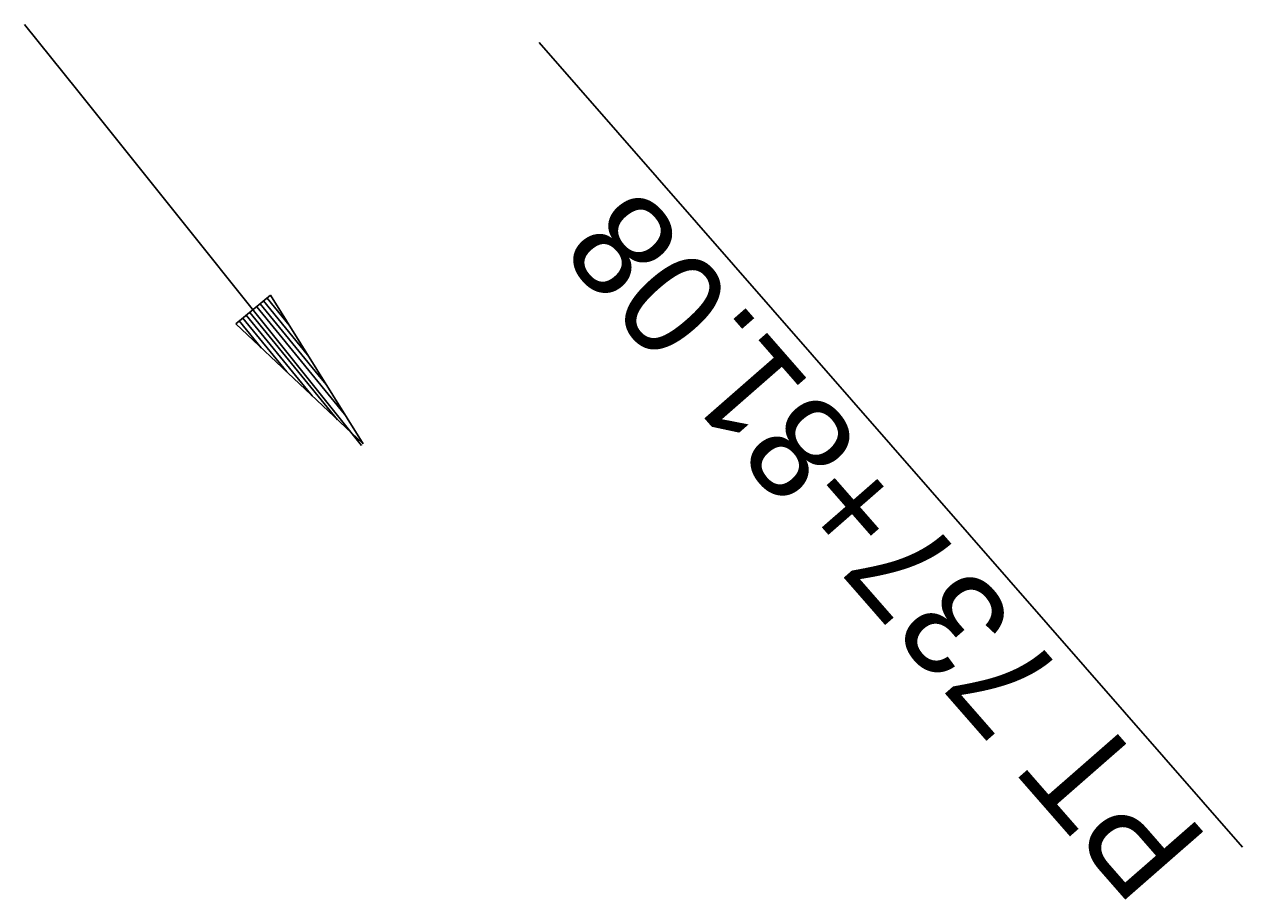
# Model space of a CAD drawing. Extents: x 1300404 to 1323571, y 234004 to 252077.
# Drawn here: x 1312081.2 to 1312163.6, y 241924.8 to 241984.1 of the extents above; entities that cross this region are included whole.
import ezdxf

# ---------------------------------------------------------------- set-up
doc = ezdxf.new("R2010")
doc.units = 0
for name, color, linetype in [('R_Flow Arrows', 7, 'Continuous'), ('R_Horz Alg Annot', 7, 'Continuous'), ('R_Horz Alg Annot Leader', 7, 'Continuous')]:
    doc.layers.add(name, color=color, linetype=linetype)

msp = doc.modelspace()

# ---------------------------------------------------------------- linework, layer by layer
at = {"layer": 'R_Flow Arrows'}
for p, q in [((1312097.824, 241965.732), (1312095.469, 241963.808)), ((1312097.824, 241965.732), (1312104.081, 241955.671)), ((1312095.469, 241963.808), (1312104.081, 241955.671))]:
    msp.add_line(p, q, dxfattribs=at)
for points in [[(1312081.161, 241984.066), (1312084.776, 241979.575), (1312103.965, 241955.578)], [(1312096.882, 241964.962), (1312100.817, 241960.147), (1312102.822, 241957.677)], [(1312097.118, 241965.155), (1312101.052, 241960.339), (1312101.577, 241959.692)], [(1312097.353, 241965.347), (1312100.327, 241961.707)], [(1312097.589, 241965.539), (1312099.076, 241963.719)], [(1312095.94, 241964.192), (1312098.914, 241960.553)], [(1312096.176, 241964.385), (1312100.109, 241959.57), (1312100.634, 241958.925)], [(1312096.411, 241964.577), (1312100.345, 241959.763), (1312102.35, 241957.294)], [(1312095.705, 241964), (1312097.191, 241962.18)]]:
    msp.add_lwpolyline(points, dxfattribs=at)
at = {"layer": 'R_Horz Alg Annot Leader'}
msp.add_lwpolyline([(1312115.988, 241982.84), (1312163.597, 241928.393)], dxfattribs=at)
msp.add_lwpolyline([(1312115.988, 241982.84), (1312163.597, 241928.393)], dxfattribs=at)

# ---------------------------------------------------------------- texts
at = {"layer": 'R_Horz Alg Annot'}
msp.add_text('PT 737+81.08', height=7, rotation=131.16667, dxfattribs=at).set_placement((1312161.429, 241928.866))
msp.add_text('PT 737+81.08', height=7, rotation=131.16667, dxfattribs=at).set_placement((1312161.429, 241928.866))

doc.saveas('drawing.dxf')
